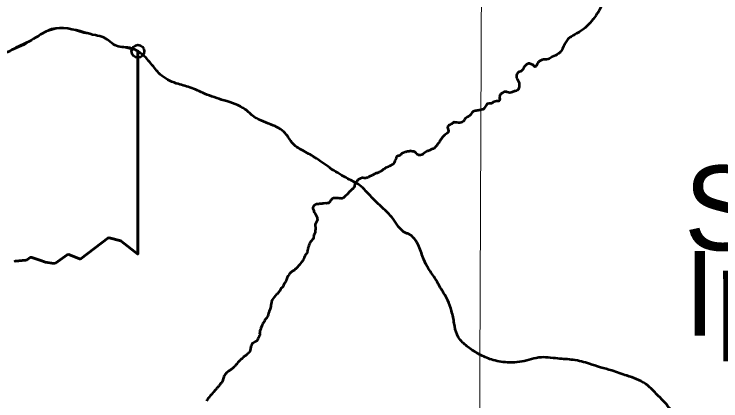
# Model space of a CAD drawing. Extents: x 553962 to 842807, y 8883888 to 9032388.
# Drawn here: x 803613 to 807783, y 9017490 to 9019773 of the extents above; entities that cross this region are included whole.
import ezdxf

# ---------------------------------------------------------------- set-up
doc = ezdxf.new("R2010")
doc.units = 0
doc.header["$LTSCALE"] = 150
doc.header["$PDMODE"] = 32
doc.header["$PDSIZE"] = 75
doc.layers.add('60', color=7, linetype='Continuous', lineweight=53)

msp = doc.modelspace()

# ---------------------------------------------------------------- linework, layer by layer
at = {"layer": '60', "lineweight": 25}
msp.add_line((805401.1, 9018659), (805401.2, 9018659.1), dxfattribs=at)
at = {"layer": '60'}
for p, q in [((804007.9, 9018329.7), (804165.5, 9018450.9)), ((804174.3, 9018452.6), (804242.1, 9018433.9)), ((803685.7, 9018321.6), (803708.3, 9018335.6)), ((803857.1, 9018303.5), (803926.6, 9018353)), ((803936.3, 9018354), (803997.9, 9018328.4)), ((803619.1, 9018313.8), (803681.4, 9018320.1)), ((803796.5, 9018309.6), (803849.8, 9018301.8))]:
    msp.add_line(p, q, dxfattribs=at)
at = {"layer": '60', "lineweight": 13}
for points in [[(806388.7, 9024243.1), (806355.2, 9016267.6), (806323.4, 9009106.8)], [(802726.7, 9019179.4), (802819, 9019208.7), (802956.4, 9019284.6), (802989.6, 9019313), (803046.5, 9019351), (803169.8, 9019393.7), (803293, 9019403.2), (803373.6, 9019460.1), (803482.6, 9019507.5), (803672.3, 9019588.1), (803771.8, 9019659.3), (803904.6, 9019697.2), (804023.1, 9019659.3), (804141.6, 9019640.3), (804217.4, 9019583.4), (804343.5, 9019554)]]:
    msp.add_lwpolyline(points, dxfattribs=at)
at = {"layer": '60'}
for points in [[(804343.5, 9019554), (804343.5, 9018356.1), (804245.6, 9018432.1), (804242.1, 9018433.9), (804174.3, 9018452.6), (804165.5, 9018450.9), (804007.9, 9018329.7)], [(804245.6, 9018432.1), (804343.5, 9018356.1), (804343.5, 9019554)], [(806087, 9018978.5), (806086, 9018978.4), (806083.7, 9018977.3), (806081.6, 9018977.2), (806079.8, 9018976.9), (806077.5, 9018976.1), (806068.9, 9018972.1), (806067.8, 9018970.8), (806067.1, 9018970.5), (806066.6, 9018970), (806063.6, 9018968.1), (806059.5, 9018966.9), (806057.1, 9018965.9), (806055, 9018965.3), (806052.5, 9018965), (806050.2, 9018964.5), (806048, 9018963.4), (806047.4, 9018963), (806046.1, 9018962.6), (806045.6, 9018961.8), (806040.4, 9018959.2), (806031.6, 9018953.1), (806026, 9018948.5), (806024.3, 9018946.7), (806022.3, 9018945.3), (806017.8, 9018942.7), (806015.7, 9018941.8), (806010.8, 9018940.1), (806008.4, 9018939.6), (806005.7, 9018939.6), (805999.2, 9018940.4), (805996.6, 9018941.6), (805992.7, 9018944.7), (805990.1, 9018946.4), (805985.8, 9018950.3), (805984.9, 9018951.2), (805984.5, 9018952.8), (805984.1, 9018953), (805983.8, 9018953.9), (805982.8, 9018955), (805980.1, 9018957.3), (805975, 9018959.8), (805972.1, 9018961.4), (805971, 9018961.8), (805966.6, 9018962.3), (805964.2, 9018962.1), (805960.9, 9018962.5), (805954.8, 9018964.8), (805952.5, 9018965.2), (805951.3, 9018965.2), (805950, 9018964.8), (805947.7, 9018964.2), (805945.3, 9018963.3), (805943.2, 9018962.7), (805938.3, 9018962.5), (805933.5, 9018961.9), (805926.5, 9018960.4), (805922, 9018959.1), (805919.3, 9018957.7), (805910.2, 9018954.7), (805905.3, 9018952.4), (805902.9, 9018951.5), (805900.8, 9018950.1), (805899.1, 9018948.4), (805897.2, 9018946.9), (805893.8, 9018943.3), (805891.6, 9018941.2), (805889.6, 9018940), (805886.8, 9018938.5), (805882.2, 9018936.5), (805879.7, 9018935.8), (805875.6, 9018934.6), (805873.2, 9018933.7), (805871.1, 9018932.5), (805868.2, 9018930.3), (805867.3, 9018928.5), (805866.4, 9018925.7), (805864.4, 9018918.3)], [(805864.4, 9018918.3), (805863.5, 9018916.1), (805862.3, 9018913.7), (805860, 9018906.7), (805858.8, 9018904.3), (805858.1, 9018901.9), (805858.1, 9018901.9), (805857.1, 9018899.6), (805854.5, 9018895), (805852.8, 9018892.5), (805849.1, 9018888.1), (805846.6, 9018886), (805842.5, 9018883), (805830.9, 9018877.2), (805828.3, 9018875.6), (805821.5, 9018872.5), (805819, 9018871.9), (805817, 9018871), (805812, 9018868.1), (805804, 9018865.2), (805803.7, 9018864.6), (805802, 9018863.2), (805799.8, 9018861.9), (805795.6, 9018858.5), (805791.3, 9018855.5), (805789.3, 9018853.7), (805785.3, 9018850.5), (805780.6, 9018847.8), (805776.5, 9018844.4), (805767.4, 9018839.5), (805765.1, 9018838.5), (805758, 9018836.3), (805755.5, 9018835.1), (805753.2, 9018834.6), (805750.8, 9018834.2), (805748.6, 9018833.6), (805744.2, 9018832.1), (805741.4, 9018831), (805738.8, 9018829.7), (805734.4, 9018826.7), (805731.9, 9018825.3), (805727.1, 9018822), (805724.6, 9018821), (805723.6, 9018820.9), (805719.3, 9018819), (805714.2, 9018816.6), (805709.2, 9018814), (805706.5, 9018812.2), (805701.4, 9018809.3), (805696.3, 9018807.2), (805691.1, 9018805.8), (805688.5, 9018805.7), (805685.8, 9018805.3), (805681, 9018805.2), (805678.2, 9018805.5), (805670.5, 9018806.8), (805665.8, 9018806.7), (805664.1, 9018806.5), (805658.4, 9018803.4), (805656.1, 9018802.4), (805653.6, 9018801.8), (805651.2, 9018800.9), (805648.9, 9018799.6), (805646.5, 9018798.1), (805644.2, 9018797.1), (805642.1, 9018795.5), (805639.7, 9018793.5), (805636.8, 9018789.8), (805634.1, 9018784.6), (805633, 9018783.8), (805632.6, 9018783.1), (805627.9, 9018779.7), (805625.6, 9018777.2), (805624.6, 9018772.8), (805623.7, 9018770.4), (805622.7, 9018765.8), (805621.8, 9018763.3), (805621.2, 9018761.1), (805621, 9018756.1), (805620.3, 9018753.9), (805619.2, 9018751.7), (805617.4, 9018749), (805615.6, 9018747), (805610.5, 9018741.7), (805607.6, 9018739.3), (805605.7, 9018737.5), (805603.5, 9018735.9), (805601.4, 9018734), (805597.3, 9018730.8), (805595.1, 9018728.6), (805593, 9018727), (805591.1, 9018725.3), (805589.4, 9018723), (805587.8, 9018720.3), (805585.8, 9018718.4), (805584.1, 9018715.6), (805582.1, 9018713.2), (805579.7, 9018710.7), (805576.9, 9018708.5), (805575.1, 9018706.2), (805568.7, 9018700.8)], [(805568.7, 9018700.8), (805568.7, 9018700.8), (805562.3, 9018694.9), (805562.5, 9018694.3), (805561.1, 9018693), (805554.2, 9018687.2), (805551, 9018685.7), (805549.3, 9018685.1), (805549.3, 9018685.1), (805546.2, 9018684.6), (805545.1, 9018685), (805543.1, 9018684.9), (805537.1, 9018685.7), (805532.7, 9018685.4), (805524.2, 9018686.1), (805515.6, 9018686.2), (805513.5, 9018686.4)], [(805513.5, 9018686.4), (805509.2, 9018687.2), (805507.1, 9018687.1), (805502.8, 9018687.2), (805498.5, 9018686.6), (805496.2, 9018686.2), (805494.2, 9018685.6), (805492.2, 9018684.6), (805487.8, 9018681.5), (805486.3, 9018679.7), (805483.5, 9018675.7), (805482.1, 9018673.9), (805480.2, 9018671.8), (805475.2, 9018665.5), (805472, 9018660.2), (805471.4, 9018659.9), (805471.2, 9018659.5), (805470.8, 9018659.3), (805470.2, 9018658.8), (805469.2, 9018658.5), (805468.9, 9018658), (805466.2, 9018657.1), (805464, 9018656.7), (805461.7, 9018656.7), (805459.7, 9018656.5), (805457.5, 9018656.1), (805451.2, 9018656.3), (805439.6, 9018655.3), (805433.8, 9018654.5), (805430, 9018653.4), (805426.1, 9018652.9), (805422.2, 9018652.9), (805418.4, 9018652.6), (805416.4, 9018652.3), (805414.4, 9018652.3), (805410.7, 9018652.2), (805408.7, 9018652), (805404.9, 9018652.1), (805403.2, 9018652.1), (805397.2, 9018651.3), (805395.5, 9018650.9), (805393.4, 9018650.2), (805392.5, 9018649.6), (805391.8, 9018649.5), (805391.2, 9018648.9), (805385.8, 9018645.1), (805381.1, 9018641.3), (805379.6, 9018639.5), (805377.6, 9018636.8), (805374.6, 9018629.9), (805374.7, 9018628.1), (805375.3, 9018625.5), (805377.3, 9018622.4), (805379, 9018618.1), (805380.4, 9018612), (805381, 9018610.2), (805381.8, 9018608.3), (805384.2, 9018604.2), (805387.7, 9018598.6), (805389.1, 9018596.1), (805390, 9018594.1), (805390.9, 9018592.4), (805393.9, 9018587.7), (805394.8, 9018585.9), (805395.1, 9018584.3), (805397.5, 9018580), (805398.8, 9018576.1), (805400.5, 9018572.3), (805400.7, 9018571.1), (805401.7, 9018568.4), (805401.9, 9018566.5), (805401.9, 9018564.5), (805402.2, 9018560.7), (805401.8, 9018555.8), (805401.3, 9018554.7), (805399.8, 9018550.9), (805388.7, 9018531.1), (805391.5, 9018505.1), (805389.3, 9018491.2), (805389, 9018486.2), (805388.4, 9018485.2), (805385.2, 9018476.4), (805383.2, 9018472.3), (805382, 9018468.6), (805381.3, 9018464.8), (805380.2, 9018460.9), (805379.1, 9018455), (805379.1, 9018451.1), (805378.7, 9018449.1), (805377.8, 9018447.4), (805376.7, 9018445.9), (805373.5, 9018441.8), (805371.3, 9018439.9), (805371.3, 9018439.9), (805367.2, 9018435.7), (805360.8, 9018428.1), (805357.1, 9018420.9), (805356.1, 9018418.4), (805354.5, 9018413.3), (805353.6, 9018411.3), (805351.1, 9018406.7)], [(805351.1, 9018406.7), (805349.2, 9018401.8), (805348, 9018397.1), (805347.6, 9018394.9), (805347.4, 9018392.5), (805346.7, 9018390.2), (805345.5, 9018383.1), (805344.9, 9018380.7), (805344.5, 9018378.4), (805343.7, 9018375.8), (805342.8, 9018371.4), (805342.2, 9018369), (805341.9, 9018366.8), (805340.3, 9018362.5), (805339.4, 9018360.5), (805338.8, 9018359.6), (805337.2, 9018358.4), (805333.8, 9018354.9), (805331.6, 9018352.5), (805328.4, 9018347.3), (805327.4, 9018345.1), (805326, 9018341), (805324.6, 9018336.5), (805324, 9018334), (805323.2, 9018331.7), (805321.9, 9018329.1), (805318.3, 9018322.3), (805316.8, 9018319.9), (805314.9, 9018314.7), (805312.5, 9018312.7), (805311.3, 9018311.2), (805309.5, 9018308.5), (805301, 9018298), (805296.1, 9018293.5), (805289.3, 9018286.1), (805284.4, 9018280.2), (805277, 9018271.8), (805274.3, 9018269.3), (805272.1, 9018267.6), (805270.2, 9018265.3), (805268.3, 9018263.3), (805267.6, 9018262.8), (805267, 9018262), (805262.8, 9018259.3), (805260.3, 9018258.1), (805255.1, 9018254.8), (805252.6, 9018253.4), (805250, 9018252.3), (805247.4, 9018250.7), (805242.9, 9018247), (805241, 9018244.7), (805237.2, 9018239.2), (805235.1, 9018236.6), (805230, 9018227.4), (805223.9, 9018217.5), (805221.4, 9018212.4), (805220.2, 9018207.2), (805219.5, 9018204.8), (805218.3, 9018202.1), (805217.6, 9018199.4), (805215.1, 9018194.3), (805211.7, 9018189.3), (805210.3, 9018186.7), (805208.4, 9018183.9), (805204.5, 9018176.5), (805202.8, 9018173.6), (805197.9, 9018163.7), (805196.3, 9018161.1), (805195.7, 9018160.5), (805195.5, 9018159.8), (805195, 9018159.6), (805194, 9018158.5), (805189.4, 9018154.7), (805187.4, 9018152.9), (805186.1, 9018151.2), (805184.5, 9018148.5), (805182, 9018143.8), (805180.1, 9018139.1), (805178.6, 9018136.8), (805176.5, 9018134.7), (805173, 9018129.6), (805171, 9018127.2), (805166.2, 9018122.8), (805164, 9018121.1), (805154.7, 9018111.4), (805147.1, 9018102), (805140.8, 9018093.8), (805135.9, 9018086), (805134, 9018081.2), (805132.4, 9018076.3), (805132.2, 9018074), (805131.8, 9018071.7), (805129.6, 9018062.8), (805128.1, 9018055.1), (805128.1, 9018055.1), (805127.9, 9018052.8), (805127.3, 9018050.4), (805127.2, 9018047.9), (805126, 9018041.2), (805122.9, 9018030.9), (805122.9, 9018030.8)], [(803997.9, 9018328.4), (803936.3, 9018354), (803926.6, 9018353), (803857.1, 9018303.5), (803849.8, 9018301.8), (803796.5, 9018309.6), (803792.7, 9018310.6), (803771.5, 9018317.8), (803716.8, 9018336.6), (803708.3, 9018335.6), (803685.7, 9018321.6), (803681.4, 9018320.1), (803619.1, 9018313.8), (803612.5, 9018310.3)], [(803716.8, 9018336.6), (803771.5, 9018317.8), (803792.7, 9018310.6)], [(805122.9, 9018030.8), (805121.9, 9018027.2), (805121.7, 9018027), (805121.2, 9018027), (805121, 9018026.8), (805120.8, 9018025.9), (805120.1, 9018024.6), (805117.9, 9018019.8), (805117.1, 9018017.6), (805114.3, 9018007), (805112.4, 9018000.7), (805112.2, 9017998.4), (805111.6, 9017996.3), (805110.3, 9017992), (805106.9, 9017985.6), (805105.5, 9017983.4), (805102, 9017979.1), (805097.9, 9017974.7), (805095.8, 9017972.1), (805094.2, 9017969.6), (805090.9, 9017962.8), (805087.6, 9017957.4), (805085.5, 9017954.2), (805083.9, 9017951.5), (805080.7, 9017946.9), (805079.3, 9017944.3), (805079.2, 9017943.2), (805078, 9017940.3), (805076.9, 9017938.4), (805076.2, 9017936.1), (805074.6, 9017932.3), (805069.3, 9017918.6), (805068.7, 9017916.2), (805066.8, 9017910), (805065.5, 9017907.5), (805063.6, 9017903.1), (805062.4, 9017899.3), (805061.8, 9017894.6), (805061.5, 9017886.6), (805061.8, 9017884.2), (805063.8, 9017881.6), (805063.8, 9017881.2), (805059.4, 9017873.1), (805058.8, 9017871.1), (805058.3, 9017870.7), (805058.1, 9017870.2), (805056.9, 9017868.1), (805055.9, 9017866.1), (805055.1, 9017863.8), (805054, 9017861.7), (805053.2, 9017859.6), (805051.8, 9017855.2), (805049.6, 9017851), (805048.6, 9017848.8), (805047.2, 9017846.6), (805045.4, 9017844.8), (805042.8, 9017842.4), (805041, 9017841.4), (805039.4, 9017841.1), (805039.1, 9017840.8), (805037.4, 9017840.2), (805036.1, 9017839.4), (805033.8, 9017838.4), (805020.2, 9017829.7), (805018.2, 9017828), (805016.7, 9017826.4), (805015.3, 9017824.2), (805012.6, 9017819.1), (805010.8, 9017814.9), (805009.9, 9017812.3), (805009, 9017807.4), (805008.6, 9017800.8), (805008.6, 9017798.4), (805006, 9017784.5), (805005.2, 9017784.3), (805005, 9017783.5), (805004.4, 9017783.1), (805003.3, 9017781.8), (805002, 9017779.9), (805000, 9017776.7), (804998.9, 9017775.1), (804998.4, 9017774.7), (804996, 9017772.2), (804990.8, 9017767.6), (804989.3, 9017766.6), (804988.1, 9017765.3), (804984.4, 9017762.3), (804979.5, 9017757.9), (804976.9, 9017756.1), (804974, 9017754.4), (804972.1, 9017753.6), (804970.4, 9017752.4), (804968, 9017750.5), (804964.2, 9017747), (804958.8, 9017740.7), (804955.7, 9017737.6), (804955.7, 9017737.6), (804952.7, 9017735.5), (804951.3, 9017734.3), (804949.9, 9017733.7), (804948.4, 9017732.7)], [(804948.4, 9017732.7), (804946.9, 9017731.3), (804942.5, 9017726.5), (804940.4, 9017724.5), (804936.8, 9017720), (804933.7, 9017717.2), (804926.3, 9017708.7), (804924.1, 9017705.5), (804922.8, 9017704.2), (804920.5, 9017701.3), (804917.3, 9017697.5), (804915.9, 9017696), (804910.2, 9017689.2), (804907.1, 9017686.4), (804904.9, 9017684.6), (804903.5, 9017683.3), (804901.9, 9017682), (804899.8, 9017679.9), (804898.1, 9017678.5), (804896.7, 9017677.5), (804895.5, 9017676.5), (804894.1, 9017675.7), (804889.5, 9017672.2), (804885, 9017669.8), (804883.4, 9017668.7), (804881.7, 9017667.9), (804878.8, 9017665.9), (804876, 9017663.7), (804873, 9017661.8), (804867.2, 9017656.8), (804863.7, 9017653.4), (804861.4, 9017650.3), (804859.9, 9017648), (804856.9, 9017644.4), (804855.6, 9017642.5), (804854.4, 9017640.4), (804853.6, 9017638.6), (804852.5, 9017637), (804851, 9017633.6), (804850.3, 9017631.8), (804848, 9017625.9), (804845.8, 9017619.8), (804845, 9017614.7), (804844, 9017611.3), (804843.6, 9017609.5), (804841, 9017602.6), (804840.2, 9017601), (804839.5, 9017600), (804837.6, 9017598.2), (804837, 9017597.3), (804835.1, 9017595.5), (804834.4, 9017594.6), (804831.5, 9017592), (804829, 9017589.1), (804826.2, 9017585.2), (804823.8, 9017581.5), (804821.4, 9017578.2), (804818.4, 9017575.1), (804816, 9017573), (804811.2, 9017567.1), (804808.2, 9017563.6), (804805.7, 9017560), (804802.6, 9017556.6), (804800, 9017553.2), (804797.1, 9017550.2), (804795.1, 9017547.9), (804792.3, 9017543.6), (804790.8, 9017542), (804785.6, 9017537.2), (804777.1, 9017527.3), (804775.3, 9017525.5), (804773.4, 9017523.9), (804769.6, 9017519.3), (804763.7, 9017511.7), (804761.1, 9017508.6), (804759.3, 9017507), (804757.3, 9017504.2), (804756, 9017502), (804751.9, 9017496.1), (804750.7, 9017494.2), (804749.5, 9017492), (804748.1, 9017488.5)]]:
    msp.add_lwpolyline(points, dxfattribs=at)
msp.add_ellipse((804001.8, 9018337.7), major_axis=(-9.89, 1.46), ratio=0.999088, start_param=1.323156, end_param=2.372445, dxfattribs=at)
msp.add_ellipse((804001.8, 9018337.7), major_axis=(-9.89, 1.46), ratio=0.999088, start_param=1.323156, end_param=2.372445, dxfattribs=at)
for points in [[(807208.8, 9019998.6), (807195.8, 9019980.7), (807163.9, 9019944.8), (807122, 9019891.9), (807091.1, 9019854), (807072.1, 9019810.1), (807037.2, 9019754.2), (806961.2, 9019676.5), (806932, 9019659.2), (806905.1, 9019643.2), (806880.8, 9019625.6), (806863.5, 9019601.3), (806852.2, 9019577.7), (806838.9, 9019553.1), (806825.6, 9019540.2), (806788.4, 9019520.5), (806763.1, 9019507.2), (806727.8, 9019503.6), (806712.6, 9019494.6)], [(804343.5, 9019554), (804306.3, 9019571.1), (804217.2, 9019585.5), (804142.3, 9019635.3), (804092.8, 9019648.3), (804026.6, 9019665.1), (803834.4, 9019683.7), (803748.9, 9019639.5), (803705.4, 9019614.3), (803639, 9019582.7), (803535.5, 9019528.5), (803387.5, 9019469.3), (803322.3, 9019427.6), (803258.5, 9019403.7), (803188.4, 9019392.6), (803108, 9019376.4), (803043, 9019352.5), (803005.9, 9019327.2), (802959.8, 9019290.5), (802894.7, 9019251.3), (802816.7, 9019202.1), (802726.7, 9019179.4)], [(805487.8, 9018856.6), (805396.5, 9018920.6), (805320.4, 9018965.4), (805260.7, 9019005.1), (805220.3, 9019061.2), (805141.7, 9019116.2), (805029.9, 9019166.3), (804976.6, 9019211), (804852.1, 9019263.6), (804737.7, 9019303.5), (804650.1, 9019340.8), (804570, 9019364), (804474.8, 9019417.8), (804421.6, 9019480.3), (804357.1, 9019544.2), (804343.5, 9019554)], [(806713, 9019494.9), (806707.5, 9019490.9), (806702.9, 9019485.3), (806697, 9019473), (806692.2, 9019465.9), (806686.3, 9019462.8), (806681.6, 9019465.6), (806676.7, 9019471.1), (806667.6, 9019476.5), (806648, 9019481.7), (806639.5, 9019478.5), (806631.6, 9019471.5), (806620.5, 9019459.3), (806618.8, 9019453.6), (806612.7, 9019443.9), (806605.3, 9019437.1), (806596.6, 9019433.4), (806582.4, 9019424.2), (806577.2, 9019413.1), (806576.1, 9019404.2)], [(806576.1, 9019404.2), (806580.2, 9019390.9), (806589, 9019375.9), (806592.7, 9019367.2), (806592.7, 9019352.8), (806591.8, 9019344.5), (806589.8, 9019331.7), (806582.6, 9019323.4), (806570, 9019318.9), (806551.3, 9019312.3), (806538, 9019309), (806522.1, 9019312.8), (806502.4, 9019312.6), (806489.1, 9019304.9), (806477.8, 9019290.6), (806477.2, 9019283.4), (806478, 9019271.6), (806475.4, 9019262), (806465.6, 9019259.9), (806439.5, 9019252.7), (806423.3, 9019244.8), (806408.8, 9019244.6), (806401.8, 9019240.7), (806397, 9019231.1), (806387.8, 9019219.3), (806382.8, 9019211.7), (806374.5, 9019209.3), (806350.4, 9019204.7), (806327.9, 9019201.1), (806316.8, 9019195.4), (806309.2, 9019184.5), (806299.6, 9019173.4), (806286.1, 9019165.1), (806273.9, 9019156.6), (806265.6, 9019143.3), (806256.9, 9019136.1), (806242.7, 9019132.4), (806225.7, 9019132.5), (806213.9, 9019134), (806206.1, 9019134.4), (806199.1, 9019129.2), (806191.1, 9019122.9), (806180.6, 9019117.9), (806171, 9019110.2), (806170.1, 9019103.3), (806173.9, 9019091.2), (806173, 9019075.7), (806165.8, 9019069.2), (806154, 9019060.1), (806143.4, 9019050), (806133.8, 9019037.6), (806124, 9019023.2), (806111.5, 9019005.2), (806100.4, 9018991), (806089.8, 9018978.8)], [(807507, 9017408.8), (807504.5, 9017412.6), (807445.1, 9017487.9), (807402, 9017531.3), (807338.7, 9017590.1), (807228.2, 9017638.8), (807139.2, 9017668.4), (807071.8, 9017687.8), (807008.2, 9017708.4), (806911.6, 9017731.7), (806821.2, 9017739.7), (806707.9, 9017745.2), (806651.8, 9017731.5), (806535.8, 9017716.7), (806439.1, 9017731.1), (806366.7, 9017759.4), (806299.4, 9017801.6), (806272.8, 9017822.1), (806226, 9017880.8), (806209.8, 9017947), (806193.7, 9018020.8), (806171.1, 9018083.2), (806120.7, 9018171.1), (806100.5, 9018206.8), (806058.8, 9018269.3), (806029.9, 9018325.4), (806001, 9018403.1), (805939, 9018475.8), (805922.5, 9018482.2), (805849.1, 9018565.2), (805785.8, 9018630.3), (805723.8, 9018690.3), (805650.3, 9018763.1), (805581.8, 9018801.6), (805487.8, 9018856.6)]]:
    msp.add_spline(points, degree=3, dxfattribs=at)
at = {"layer": '60', "lineweight": 25}
for points in [[(807208.8, 9019998.6), (807195.8, 9019980.7), (807163.9, 9019944.8), (807122, 9019891.9), (807091.1, 9019854), (807072.1, 9019810.1), (807037.2, 9019754.2), (806961.2, 9019676.5), (806932, 9019659.2), (806905.1, 9019643.2), (806880.8, 9019625.6), (806863.5, 9019601.3), (806852.2, 9019577.7), (806838.9, 9019553.1), (806825.6, 9019540.2), (806788.4, 9019520.5), (806763.1, 9019507.2), (806727.8, 9019503.6), (806712.6, 9019494.6)], [(806713, 9019494.9), (806707.5, 9019490.9), (806702.9, 9019485.3), (806697, 9019473), (806692.2, 9019465.9), (806686.3, 9019462.8), (806681.6, 9019465.6), (806676.7, 9019471.1), (806667.6, 9019476.5), (806648, 9019481.7), (806639.5, 9019478.5), (806631.6, 9019471.5), (806620.5, 9019459.3), (806618.8, 9019453.6), (806612.7, 9019443.9), (806605.3, 9019437.1), (806596.6, 9019433.4), (806582.4, 9019424.2), (806577.2, 9019413.1), (806576.1, 9019404.2)], [(806576.1, 9019404.2), (806580.2, 9019390.9), (806589, 9019375.9), (806592.7, 9019367.2), (806592.7, 9019352.8), (806591.8, 9019344.5), (806589.8, 9019331.7), (806582.6, 9019323.4), (806570, 9019318.9), (806551.3, 9019312.3), (806538, 9019309), (806522.1, 9019312.8), (806502.4, 9019312.6), (806489.1, 9019304.9), (806477.8, 9019290.6), (806477.2, 9019283.4), (806478, 9019271.6), (806475.4, 9019262), (806465.6, 9019259.9), (806439.5, 9019252.7), (806423.3, 9019244.8), (806408.8, 9019244.6), (806401.8, 9019240.7), (806397, 9019231.1), (806387.8, 9019219.3), (806382.8, 9019211.7), (806374.5, 9019209.3), (806350.4, 9019204.7), (806327.9, 9019201.1), (806316.8, 9019195.4), (806309.2, 9019184.5), (806299.6, 9019173.4), (806286.1, 9019165.1), (806273.9, 9019156.6), (806265.6, 9019143.3), (806256.9, 9019136.1), (806242.7, 9019132.4), (806225.7, 9019132.5), (806213.9, 9019134), (806206.1, 9019134.4), (806199.1, 9019129.2), (806191.1, 9019122.9), (806180.6, 9019117.9), (806171, 9019110.2), (806170.1, 9019103.3), (806173.9, 9019091.2), (806173, 9019075.7), (806165.8, 9019069.2), (806154, 9019060.1), (806143.4, 9019050), (806133.8, 9019037.6), (806124, 9019023.2), (806111.5, 9019005.2), (806100.4, 9018991), (806089.8, 9018978.8)]]:
    msp.add_spline(points, degree=3, dxfattribs=at)
at = {"layer": '60', "lineweight": 13}
for points in [[(804343.5, 9019554), (804357.1, 9019544.2), (804421.6, 9019480.3), (804474.8, 9019417.8), (804570, 9019364), (804650.1, 9019340.8), (804737.7, 9019303.5), (804852.1, 9019263.6), (804976.6, 9019211), (805029.9, 9019166.3), (805141.7, 9019116.2), (805220.3, 9019061.2), (805260.7, 9019005.1), (805320.4, 9018965.4), (805396.5, 9018920.6), (805487.8, 9018856.6)], [(805487.8, 9018856.6), (805581.8, 9018801.6), (805650.3, 9018763.1), (805723.8, 9018690.3), (805785.8, 9018630.3), (805849.1, 9018565.2), (805922.5, 9018482.2), (805939, 9018475.8), (806001, 9018403.1), (806029.9, 9018325.4), (806058.8, 9018269.3), (806100.5, 9018206.8), (806120.7, 9018171.1), (806171.1, 9018083.2), (806193.7, 9018020.8), (806209.8, 9017947), (806226, 9017880.8), (806272.8, 9017822.1), (806299.4, 9017801.6), (806366.7, 9017759.4), (806439.1, 9017731.1), (806535.8, 9017716.7), (806651.8, 9017731.5), (806707.9, 9017745.2), (806821.2, 9017739.7), (806911.6, 9017731.7), (807008.2, 9017708.4), (807071.8, 9017687.8), (807139.2, 9017668.4), (807228.2, 9017638.8), (807338.7, 9017590.1), (807402, 9017531.3), (807445.1, 9017487.9), (807504.5, 9017412.6), (807507, 9017408.8)]]:
    msp.add_spline(points, degree=3, dxfattribs=at)
at = {"layer": '60'}
msp.add_open_spline([(806089.8, 9018978.9), (806089, 9018978.8), (806088, 9018978.6), (806087, 9018978.5)], degree=3, dxfattribs=at)
msp.add_point((804343.5, 9019554), dxfattribs=at)

# ---------------------------------------------------------------- texts
for s, p in [('Santana do', (807565.7, 9018379)), ('Ipanema', (807565.7, 9017874))]:
    msp.add_text(s, height=500, dxfattribs=at).set_placement(p)

doc.saveas('drawing.dxf')
